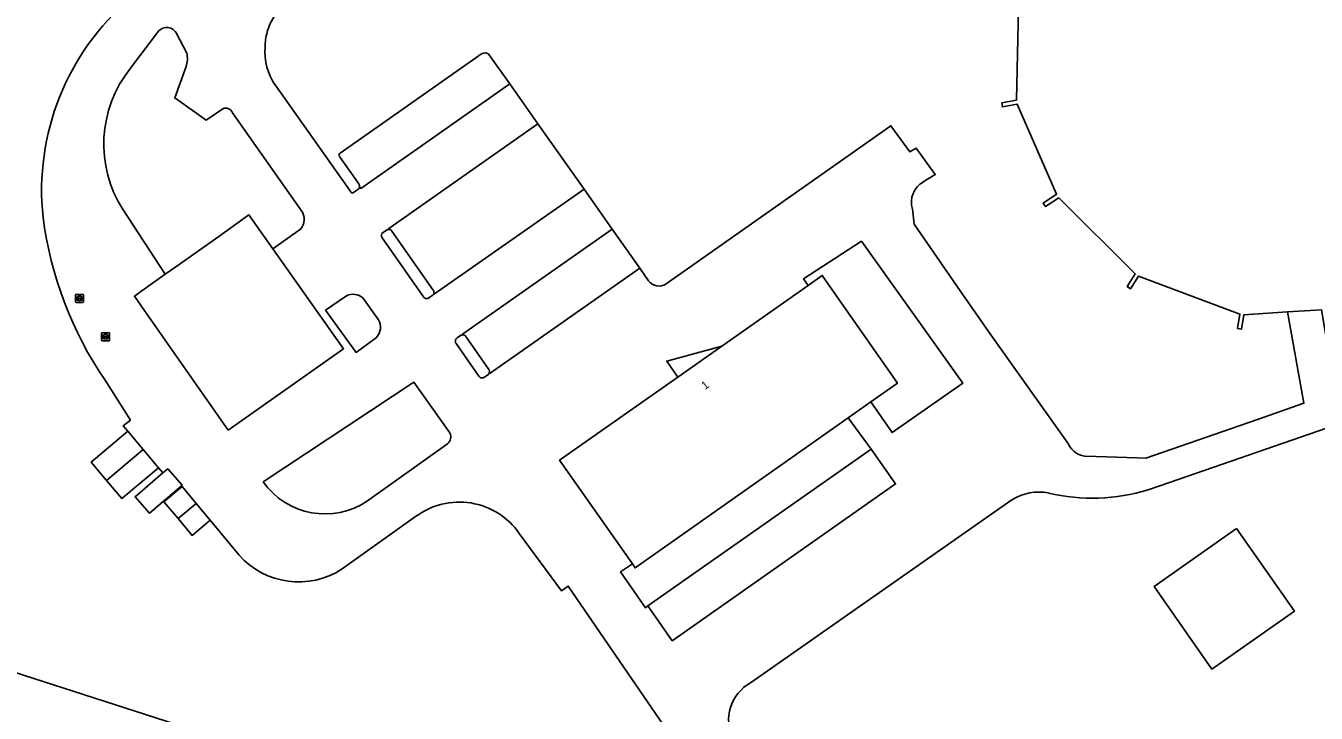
# Model space of a CAD drawing. Extents: x 162722 to 165104, y 384719 to 386284.
# Drawn here: x 162985.2 to 163146.5, y 385556 to 385641.8 of the extents above; entities that cross this region are included whole.
import ezdxf

# ---------------------------------------------------------------- set-up
doc = ezdxf.new("R2010")
doc.units = 0
for name, color, linetype in [('IMGEO_Erf', 7, 'Continuous'), ('IMGEO_Gemengd_bos', 7, 'Continuous'), ('IMGEO_Hek', 7, 'Continuous'), ('IMGEO_Opslagtank', 7, 'Continuous'), ('IMGEO_Pand', 7, 'Continuous'), ('IMGEO_Pand_nummerreeks', 7, 'Continuous'), ('IMGEO_Pand_overbouw', 7, 'Continuous'), ('IMGEO_Parkeervlak_open', 7, 'Continuous'), ('IMGEO_Rijbaan_lokaal_gesloten', 7, 'Continuous'), ('IMGEO_Rioolput', 7, 'Continuous'), ('IMGEO_Verkeerseiland_onvherhard', 7, 'Continuous')]:
    doc.layers.add(name, color=color, linetype=linetype)

msp = doc.modelspace()

# ---------------------------------------------------------------- linework, layer by layer
at = {"layer": 'IMGEO_Erf'}
for points in [[(163117.7, 385588.08), (163124.1, 385587.89), (163125.22, 385587.83), (163139.18, 385592.66), (163144.96, 385594.7), (163142.93, 385606.11), (163137.45, 385605.75), (163137.17, 385603.96), (163136.68, 385604.04), (163136.96, 385605.83), (163124.28, 385610.57), (163123.29, 385609.01), (163122.88, 385609.29), (163123.87, 385610.85), (163114.31, 385620.36), (163112.67, 385619.27), (163112.39, 385619.7), (163114.04, 385620.8), (163109.1, 385632.08), (163107.28, 385631.71), (163107.2, 385632.21), (163109.02, 385632.58), (163109.31, 385646.07)], [(163001.79, 385641.16), (162998.29, 385636.55)], [(163005.33, 385638.44), (163004.06, 385640.87)], [(163024.5, 385625.96), (163042.17, 385638.36)], [(163043.1, 385638.27), (163045.69, 385634.6), (163049.21, 385629.61), (163054.98, 385621.44), (163058.49, 385616.46), (163061.95, 385611.56), (163063.05, 385610.01)], [(163009.82, 385631.49), (163007.76, 385630.07), (163003.82, 385632.85), (163005.26, 385636.77)], [(163016.38, 385634.46), (163025.82, 385621.12)], [(163019.68, 385618.75), (163011.04, 385630.99)], [(163065.25, 385609.6), (163093.34, 385629.37), (163095.72, 385626.09), (163096.49, 385626.58), (163098.88, 385623.27), (163097.39, 385622.34)], [(163026.84, 385622.1), (163024.42, 385625.54)], [(163026.17, 385621.01), (163026.72, 385621.41)], [(162997.36, 385618.85), (163002.64, 385610.81)], [(163096.03, 385618.97), (163096.25, 385617.08), (163102, 385608.75), (163105.84, 385603.24), (163115.59, 385589.53)], [(163002.64, 385610.81), (163003.97, 385611.75), (163009.33, 385615.55), (163013.09, 385618.22), (163016.08, 385614), (163019.55, 385616.46)], [(163025.28, 385608.14), (163022.68, 385606.34)], [(163029.27, 385605.13), (163027.32, 385607.86)], [(163022.68, 385606.34), (163026.49, 385601.05), (163029.03, 385602.91)], [(163197.61, 385604.63), (163174.02, 385600.67), (163128.15, 385584.79), (163125.49, 385583.9)], [(163011.86, 385575.74), (163008.26, 385580.09), (163005.98, 385578.19), (163004.23, 385580.3), (163002.47, 385582.4), (163004.76, 385584.32), (163004.67, 385584.4), (163000.65, 385580.96), (162998.86, 385583.03), (163002.34, 385585.99), (163001.8, 385586.65), (162997.22, 385582.79), (162995.3, 385585.06), (162993.37, 385587.33), (162997.94, 385591.21), (162997.38, 385591.89), (162998.27, 385592.61), (162995.11, 385597.6)], [(163038.22, 385591), (163033.69, 385597.34), (163014.87, 385584.9)], [(163027.93, 385582.52), (163037.93, 385589.64)], [(163108.47, 385582.63), (163075.78, 385559.78)], [(163033.93, 385580.54), (163024.74, 385574.01)], [(162964.2, 385567.38), (163064.48, 385535.1), (163132.9, 385437.69), (163137.82, 385430.64), (163144.21, 385429.1), (163144.61, 385431.59), (163144.74, 385434.44), (163144.37, 385437.6), (163144.01, 385440.61), (163141.97, 385444.78), (163138.95, 385449.42), (163112.11, 385487.52), (163076.77, 385537.55), (163069.39, 385548), (163053.01, 385571.86), (163052.18, 385571.27), (163046.88, 385578.45)]]:
    msp.add_lwpolyline(points, dxfattribs=at)
for points in [[(163082.99, 385609.42), (163084.75, 385610.66), (163094.16, 385597.2), (163090.83, 385594.86), (163093.49, 385591.04), (163102.31, 385597.21), (163089.65, 385614.94), (163082.4, 385610.24)], [(163088, 385592.87), (163061.37, 385574.14), (163061.02, 385574.64), (163059.55, 385573.64), (163062.66, 385569.16), (163062.97, 385569.38), (163090.89, 385588.96)], [(163136.54, 385579.04), (163143.78, 385568.74), (163133.45, 385561.5), (163126.23, 385571.8)]]:
    msp.add_lwpolyline(points, close=True, dxfattribs=at)
for centre, radius, start, end in [((163018.64, 385621.29), 31.46, 130.3993, 186.1245), ((163022.12, 385639.18), 7.01, 124.5523, 180.1373), ((163002.83, 385640.25), 1.38, 26.6195, 138.6534), ((163002.26, 385637.74), 3.14, 341.9386, 12.7847), ((163022.46, 385638.62), 7.37, 175.7766, 214.4119), ((163042.58, 385637.69), 0.779, 47.4867, 121.0799), ((163010.11, 385627.05), 15.16, 141.2236, 212.7756), ((163010.18, 385630.62), 0.939, 23.3051, 112.6244), ((163024.67, 385625.72), 0.3, 125.1352, 215.0522), ((163026.43, 385621.81), 0.501, 305.9404, 350.3692), ((163026.42, 385621.81), 0.506, 350.7895, 34.7923), ((163098.79, 385619.81), 2.89, 118.9999, 197.0347), ((163026.05, 385621.23), 0.251, 203.9061, 298.8315), ((163018.08, 385617.69), 1.92, 320.2162, 33.6348), ((163033.82, 385623.99), 46.86, 187.4334, 214.2858), ((163064.36, 385610.93), 1.6, 215.292, 303.9286), ((163026.08, 385606.39), 1.92, 49.7517, 114.6954), ((163027.63, 385604.19), 1.9, 317.4213, 29.8757), ((163037.14, 385590.52), 1.18, 311.7615, 23.8767), ((163117.92, 385590.65), 2.59, 205.7079, 264.9868), ((163022.61, 385590.35), 9.47, 215.125, 304.1966), ((163111.85, 385577.26), 6.35, 79.1624, 122.2717), ((163118.54, 385606.33), 23.49, 256.4827, 287.2181), ((163039.4, 385573.25), 9.11, 34.7981, 126.8802), ((163019.31, 385582.35), 9.96, 221.6028, 303.0663), ((163078.42, 385555.1), 5.37, 119.3733, 205.9029)]:
    msp.add_arc(centre, radius, start, end, dxfattribs=at)
at = {"layer": 'IMGEO_Gemengd_bos'}
msp.add_lwpolyline([(163064.48, 385535.1), (162964.2, 385567.38)], dxfattribs=at)
at = {"layer": 'IMGEO_Hek'}
msp.add_lwpolyline([(163064.48, 385535.1), (162964.2, 385567.38), (162943.36, 385599.2)], dxfattribs=at)
at = {"layer": 'IMGEO_Opslagtank'}
msp.add_lwpolyline([(163109.31, 385646.07), (163109.02, 385632.58), (163107.2, 385632.21), (163107.28, 385631.71), (163109.1, 385632.08), (163114.04, 385620.8), (163112.39, 385619.7), (163112.67, 385619.27), (163114.31, 385620.36), (163123.87, 385610.85), (163122.88, 385609.29), (163123.29, 385609.01), (163124.28, 385610.57), (163136.96, 385605.83), (163136.68, 385604.04), (163137.17, 385603.96), (163137.45, 385605.75), (163142.93, 385606.11), (163147.16, 385606.38)], dxfattribs=at)
at = {"layer": 'IMGEO_Pand'}
for points in [[(163016.08, 385614), (163013.09, 385618.22), (163009.33, 385615.55), (163003.97, 385611.75), (163002.64, 385610.81), (163000, 385608.94), (162998.77, 385608.07), (163000, 385606.31), (163010.51, 385591.35), (163024.93, 385601.5)], [(163094.16, 385597.2), (163084.75, 385610.66), (163082.99, 385609.42), (163072.2, 385601.84), (163066.71, 385597.98), (163051.92, 385587.58), (163061.02, 385574.64), (163061.37, 385574.14), (163088, 385592.87), (163090.83, 385594.86)], [(162999.87, 385588.93), (162997.94, 385591.21), (162993.37, 385587.33), (162995.3, 385585.06)], [(163001.8, 385586.65), (162999.87, 385588.93), (162995.3, 385585.06), (162997.22, 385582.79)], [(163004.67, 385584.4), (163004.73, 385584.45), (163002.95, 385586.51), (163002.34, 385585.99), (162998.86, 385583.03), (163000.65, 385580.96)], [(163004.23, 385580.3), (163006.51, 385582.2), (163004.76, 385584.32), (163002.47, 385582.4)], [(163006.51, 385582.2), (163004.23, 385580.3), (163005.98, 385578.19), (163008.26, 385580.09)], [(163136.54, 385579.04), (163126.23, 385571.8), (163133.45, 385561.5), (163143.78, 385568.74)]]:
    msp.add_lwpolyline(points, close=True, dxfattribs=at)
at = {"layer": 'IMGEO_Pand_overbouw'}
msp.add_lwpolyline([(163072.2, 385601.84), (163065.31, 385599.96), (163066.71, 385597.98)], close=True, dxfattribs=at)
at = {"layer": 'IMGEO_Parkeervlak_open'}
for points in [[(163042.17, 385638.36), (163024.5, 385625.96)], [(163045.69, 385634.6), (163043.1, 385638.27)], [(163026.92, 385621.73), (163027.06, 385621.53), (163045.69, 385634.6)], [(163049.21, 385629.61), (163030.56, 385616.54), (163030.64, 385616.42)], [(163036.22, 385608.47), (163036.3, 385608.35), (163054.98, 385621.44), (163049.21, 385629.61)], [(163024.42, 385625.54), (163026.84, 385622.1)], [(163030.97, 385616.21), (163036.14, 385608.84)], [(163061.95, 385611.56), (163058.49, 385616.46), (163039.8, 385603.35), (163039.89, 385603.23)], [(163043.17, 385598.56), (163043.25, 385598.44), (163061.95, 385611.56)], [(163040.21, 385603.03), (163043.08, 385598.93)]]:
    msp.add_lwpolyline(points, dxfattribs=at)
msp.add_lwpolyline([(163090.89, 385588.96), (163062.97, 385569.38), (163066.01, 385565.04), (163093.93, 385584.62)], close=True, dxfattribs=at)
for centre, radius, start, end in [((163042.58, 385637.69), 0.779, 47.4867, 121.0799), ((163024.67, 385625.72), 0.3, 125.1352, 215.0522), ((163026.42, 385621.81), 0.506, 350.7895, 34.7923), ((163030.56, 385615.93), 0.495, 34.8806, 80.3149), ((163035.73, 385608.56), 0.498, 349.8739, 35.1513), ((163039.81, 385602.75), 0.495, 34.8806, 80.3149), ((163042.68, 385598.65), 0.498, 349.8739, 35.1513)]:
    msp.add_arc(centre, radius, start, end, dxfattribs=at)
at = {"layer": 'IMGEO_Rijbaan_lokaal_gesloten'}
for points in [[(162998.29, 385636.55), (163001.79, 385641.16)], [(163004.06, 385640.87), (163005.33, 385638.44)], [(163005.26, 385636.77), (163003.82, 385632.85), (163007.76, 385630.07), (163009.82, 385631.49)], [(163030.64, 385616.42), (163030.56, 385616.54), (163049.21, 385629.61), (163045.69, 385634.6), (163027.06, 385621.53), (163026.92, 385621.73)], [(163025.82, 385621.12), (163016.38, 385634.46)], [(163011.04, 385630.99), (163019.68, 385618.75)], [(163097.39, 385622.34), (163098.88, 385623.27), (163096.49, 385626.58), (163095.72, 385626.09), (163093.34, 385629.37), (163065.25, 385609.6)], [(163026.72, 385621.41), (163026.17, 385621.01)], [(163039.89, 385603.23), (163039.8, 385603.35), (163058.49, 385616.46), (163054.98, 385621.44), (163036.3, 385608.35), (163036.22, 385608.47)], [(163016.08, 385614), (163024.93, 385601.5), (163010.51, 385591.35), (163000, 385606.31), (162998.77, 385608.07), (163000, 385608.94), (163002.64, 385610.81), (162997.36, 385618.85)], [(163115.59, 385589.53), (163105.84, 385603.24), (163102, 385608.75), (163096.25, 385617.08), (163096.03, 385618.97)], [(163019.55, 385616.46), (163016.08, 385614)], [(163034.91, 385607.98), (163029.74, 385615.35)], [(163029.86, 385616.05), (163030.27, 385616.33)], [(163063.05, 385610.01), (163061.95, 385611.56), (163043.25, 385598.44), (163043.17, 385598.56)], [(163201.08, 385609.25), (163177.06, 385605.22), (163176.01, 385605.04), (163172.73, 385604.33), (163148.86, 385596.25), (163147.16, 385606.38), (163142.93, 385606.11), (163144.96, 385594.7), (163139.18, 385592.66), (163125.22, 385587.83), (163124.1, 385587.89), (163117.7, 385588.08)], [(163022.68, 385606.34), (163025.28, 385608.14)], [(163027.32, 385607.86), (163029.27, 385605.13)], [(163036.01, 385608.15), (163035.6, 385607.86)], [(163029.03, 385602.91), (163026.49, 385601.05), (163022.68, 385606.34)], [(163125.49, 385583.9), (163128.15, 385584.79), (163174.02, 385600.67), (163197.61, 385604.63)], [(163039.11, 385602.86), (163039.52, 385603.15)], [(163041.85, 385598.07), (163038.98, 385602.17)], [(162995.11, 385597.6), (162998.27, 385592.61), (162997.38, 385591.89), (162997.94, 385591.21), (162999.87, 385588.93), (163001.8, 385586.65), (163002.34, 385585.99), (163002.95, 385586.51), (163004.73, 385584.45), (163004.67, 385584.4), (163004.76, 385584.32), (163006.51, 385582.2), (163008.26, 385580.09), (163011.86, 385575.74)], [(163042.96, 385598.24), (163042.55, 385597.95)], [(163014.87, 385584.9), (163033.69, 385597.34), (163038.22, 385591)], [(163037.93, 385589.64), (163027.93, 385582.52)], [(163075.78, 385559.78), (163108.47, 385582.63)], [(163024.74, 385574.01), (163033.93, 385580.54)], [(163046.88, 385578.45), (163052.18, 385571.27), (163053.01, 385571.86), (163069.39, 385548), (163076.77, 385537.55), (163112.11, 385487.52), (163138.95, 385449.42), (163141.97, 385444.78), (163144.01, 385440.61), (163144.37, 385437.6), (163144.74, 385434.44), (163144.61, 385431.59), (163144.21, 385429.1), (163145.51, 385428.79), (163147.33, 385428.36), (163148.43, 385433.87)]]:
    msp.add_lwpolyline(points, dxfattribs=at)
msp.add_lwpolyline([(163082.99, 385609.42), (163082.4, 385610.24), (163089.65, 385614.94), (163102.31, 385597.21), (163093.49, 385591.04), (163090.83, 385594.86), (163088, 385592.87), (163090.89, 385588.96), (163093.93, 385584.62), (163066.01, 385565.04), (163062.97, 385569.38), (163062.66, 385569.16), (163059.55, 385573.64), (163061.02, 385574.64), (163051.92, 385587.58), (163066.71, 385597.98), (163072.2, 385601.84)], close=True, dxfattribs=at)
for centre, radius, start, end in [((163018.64, 385621.29), 31.46, 130.3993, 186.1245), ((163022.12, 385639.18), 7.01, 124.5523, 180.1373), ((163002.83, 385640.25), 1.38, 26.6195, 138.6534), ((163002.26, 385637.74), 3.14, 341.9386, 12.7847), ((163022.46, 385638.62), 7.37, 175.7766, 214.4119), ((163010.11, 385627.05), 15.16, 141.2236, 212.7756), ((163010.18, 385630.62), 0.939, 23.3051, 112.6244), ((163026.43, 385621.81), 0.501, 305.9404, 350.3692), ((163098.79, 385619.81), 2.89, 118.9999, 197.0347), ((163026.05, 385621.23), 0.251, 203.9061, 298.8315), ((163018.08, 385617.69), 1.92, 320.2162, 33.6348), ((163033.82, 385623.99), 46.86, 187.4334, 214.2858), ((163030.15, 385615.64), 0.5, 125.1104, 215.0051), ((163030.56, 385615.93), 0.494, 79.7876, 125.3026), ((163064.36, 385610.93), 1.6, 215.292, 303.9286), ((163026.08, 385606.39), 1.92, 49.7517, 114.6954), ((163035.32, 385608.27), 0.499, 214.9043, 305.0515), ((163035.73, 385608.55), 0.496, 304.9062, 350.1284), ((163027.63, 385604.19), 1.9, 317.4213, 29.8757), ((163039.39, 385602.45), 0.499, 124.9043, 215.0515), ((163039.8, 385602.74), 0.498, 79.8739, 125.1513), ((163042.26, 385598.36), 0.5, 214.9509, 305.0332), ((163042.68, 385598.65), 0.496, 304.9062, 350.1284), ((163037.14, 385590.52), 1.18, 311.7615, 23.8767), ((163117.92, 385590.65), 2.59, 205.7079, 264.9868), ((163022.61, 385590.35), 9.47, 215.125, 304.1966), ((163111.85, 385577.26), 6.35, 79.1624, 122.2717), ((163118.54, 385606.33), 23.49, 256.4827, 287.2181), ((163039.4, 385573.25), 9.11, 34.7981, 126.8802), ((163019.31, 385582.35), 9.96, 221.6028, 303.0663), ((163078.42, 385555.1), 5.37, 119.3733, 205.9029)]:
    msp.add_arc(centre, radius, start, end, dxfattribs=at)
at = {"layer": 'IMGEO_Rioolput'}
for p, q in [((162991.42, 385607.36), (162991.42, 385608.22)), ((162991.49, 385608.29), (162992.34, 385608.29)), ((162992.34, 385607.29), (162991.49, 385607.29)), ((162991.67, 385607.78), (162991.67, 385607.8)), ((162992.11, 385607.75), (162991.71, 385607.75)), ((162991.72, 385607.83), (162992.11, 385607.83)), ((162991.9, 385608.07), (162991.93, 385608.07)), ((162991.93, 385607.51), (162991.9, 385607.51)), ((162992.16, 385607.8), (162992.16, 385607.78)), ((162992.42, 385608.22), (162992.42, 385607.36)), ((162994.67, 385602.58), (162994.67, 385603.43)), ((162994.75, 385603.5), (162995.6, 385603.5)), ((162995.6, 385602.5), (162994.75, 385602.5)), ((162994.93, 385603), (162994.93, 385603.01)), ((162994.97, 385603.05), (162995.37, 385603.05)), ((162995.37, 385602.96), (162994.97, 385602.96)), ((162995.16, 385603.28), (162995.18, 385603.28)), ((162995.18, 385602.72), (162995.16, 385602.72)), ((162995.41, 385603.01), (162995.41, 385603)), ((162995.67, 385603.43), (162995.67, 385602.58))]:
    msp.add_line(p, q, dxfattribs=at)
for points in [[(162991.42, 385607.36), (162991.42, 385608.22)], [(162991.49, 385608.29), (162992.34, 385608.29)], [(162992.34, 385607.29), (162991.49, 385607.29)], [(162992.42, 385608.22), (162992.42, 385607.36)], [(162994.67, 385602.58), (162994.67, 385603.43)], [(162994.75, 385603.5), (162995.6, 385603.5)], [(162995.6, 385602.5), (162994.75, 385602.5)], [(162995.67, 385603.43), (162995.67, 385602.58)]]:
    msp.add_lwpolyline(points, dxfattribs=at)
for centre, radius, start, end in [((162991.49, 385608.22), 0.0765, 91.552, 178.448), ((162991.49, 385608.22), 0.0765, 91.552, 178.448), ((162991.49, 385607.37), 0.0765, 181.552, 268.448), ((162991.49, 385607.37), 0.0765, 181.552, 268.448), ((162991.71, 385607.79), 0.0403, 85.8775, 175.7526), ((162991.71, 385607.78), 0.0366, 178.938, 274.7102), ((162992.12, 385607.8), 0.0386, 1.7309, 96.639), ((162992.12, 385607.79), 0.043, 264.8664, 352.4533), ((162992.34, 385608.22), 0.0765, 1.552, 88.448), ((162992.34, 385608.22), 0.0765, 1.552, 88.448), ((162992.34, 385607.37), 0.0765, 271.552, 358.448), ((162992.34, 385607.37), 0.0765, 271.552, 358.448), ((162994.75, 385603.43), 0.0765, 91.552, 178.448), ((162994.75, 385603.43), 0.0765, 91.552, 178.448), ((162994.75, 385602.58), 0.0765, 181.552, 268.448), ((162994.75, 385602.58), 0.0765, 181.552, 268.448), ((162994.97, 385603.01), 0.0403, 85.8775, 175.7526), ((162994.97, 385603), 0.0366, 178.938, 274.7102), ((162995.38, 385603.01), 0.0386, 1.7309, 96.639), ((162995.37, 385603), 0.043, 264.8664, 352.4533), ((162995.6, 385603.43), 0.0765, 1.552, 88.448), ((162995.6, 385603.43), 0.0765, 1.552, 88.448), ((162995.6, 385602.58), 0.0765, 271.552, 358.448), ((162995.6, 385602.58), 0.0765, 271.552, 358.448)]:
    msp.add_arc(centre, radius, start, end, dxfattribs=at)
for centre, major_axis, ratio, start_param, end_param in [((162991.9, 385607.79), (-0.387, 0.002), 0.722429, 4.712389, 7.853982), ((162991.93, 385607.79), (-0.39, 0.002), 0.717154, 1.570796, 4.712389), ((162995.16, 385603), (-0.387, 0.002), 0.722429, 4.712389, 7.853982), ((162995.18, 385603), (-0.39, 0.002), 0.717154, 1.570796, 4.712389)]:
    msp.add_ellipse(centre, major_axis=major_axis, ratio=ratio, start_param=start_param, end_param=end_param, dxfattribs=at)
at = {"layer": 'IMGEO_Verkeerseiland_onvherhard'}
for points in [[(163029.74, 385615.35), (163034.91, 385607.98)], [(163030.27, 385616.33), (163029.86, 385616.05)], [(163036.14, 385608.84), (163030.97, 385616.21)], [(163035.6, 385607.86), (163036.01, 385608.15)], [(163039.52, 385603.15), (163039.11, 385602.86)], [(163043.08, 385598.93), (163040.21, 385603.03)], [(163038.98, 385602.17), (163041.85, 385598.07)], [(163042.55, 385597.95), (163042.96, 385598.24)]]:
    msp.add_lwpolyline(points, dxfattribs=at)
for centre, radius, start, end in [((163030.15, 385615.64), 0.5, 125.1104, 215.0051), ((163030.56, 385615.93), 0.494, 79.7876, 125.3026), ((163030.56, 385615.93), 0.495, 34.8806, 80.3149), ((163035.73, 385608.56), 0.498, 349.8739, 35.1513), ((163035.32, 385608.27), 0.499, 214.9043, 305.0515), ((163035.73, 385608.55), 0.496, 304.9062, 350.1284), ((163039.39, 385602.45), 0.499, 124.9043, 215.0515), ((163039.8, 385602.74), 0.498, 79.8739, 125.1513), ((163039.81, 385602.75), 0.495, 34.8806, 80.3149), ((163042.26, 385598.36), 0.5, 214.9509, 305.0332), ((163042.68, 385598.65), 0.496, 304.9062, 350.1284), ((163042.68, 385598.65), 0.498, 349.8739, 35.1513)]:
    msp.add_arc(centre, radius, start, end, dxfattribs=at)

# ---------------------------------------------------------------- texts
at = {"layer": 'IMGEO_Pand_nummerreeks'}
msp.add_text('1', height=1, rotation=35.1051, dxfattribs=at).set_placement((163070.09, 385596.34))

doc.saveas('drawing.dxf')
